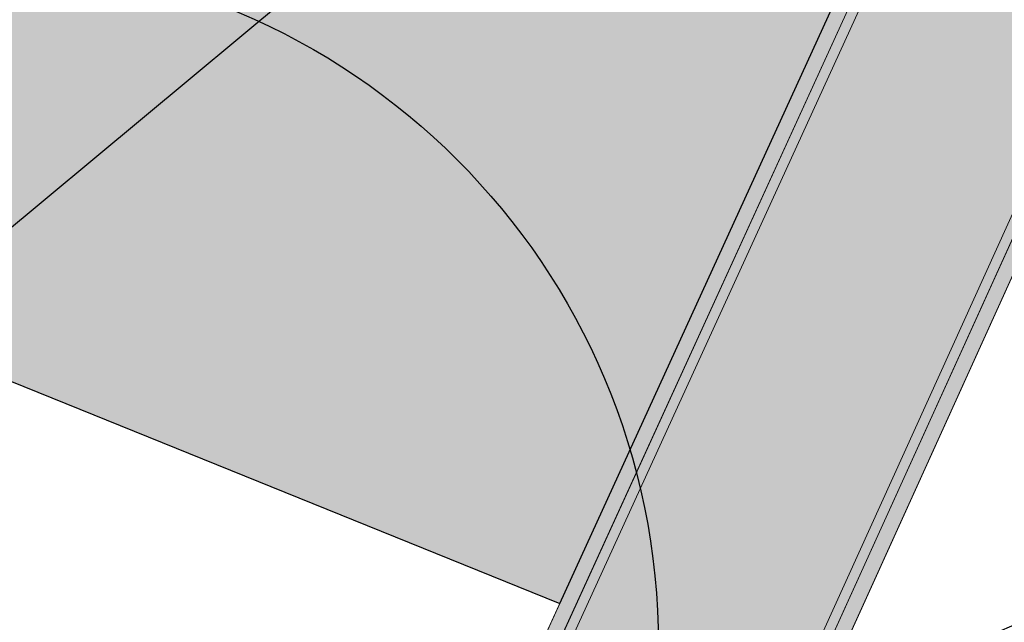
# Model space of a CAD drawing. Header units: metres. Extents: x 154038 to 155227, y 461678 to 462519.
# Tile 93 of 656: x 154391.82 to 154398.27, y 461946.85 to 461950.8. Entities that reach past the tile are written whole.
import ezdxf
from ezdxf import colors
from ezdxf.entities.mleader import LeaderData, LeaderLine
from ezdxf.math import Vec2, Vec3

# ---------------------------------------------------------------- set-up
doc = ezdxf.new("R2010")
doc.units = ezdxf.units.M
doc.linetypes.add('VH-OPSLUITBAND_100X200', pattern=[16, 8, -2, 4, -2])
for name, color, linetype, lineweight in [('B-GV-GR-BOOM-G', 82, 'Continuous', 25), ('B-GV-GR-BOOM-S', 3, 'Continuous', 25), ('B-WE-GR-BEPLANTING_CULTUUR_HEESTERS-G', 82, 'Continuous', 18), ('N-WE-VH-KANTOPSLUITING_OPSLUITBAND_100X200-G', 150, 'VH-OPSLUITBAND_100X200', 0), ('N-WE-VH-KANTVERHARDING_TROTTOIR-STREKLAAG-G', 220, 'Continuous', 18), ('N-WE-VH-VERHARDING_STRAATBAKSTEEN-TROTTOIR-HV_DF-G', 2, 'Continuous', 18)]:
    doc.layers.add(name, color=color, linetype=linetype, lineweight=lineweight)
doc.layers.add('N-GV-GR-GROENVOORZIENING_VastePlantvak_TuinVCampen-G', color=6, linetype='Continuous')
doc.layers.add('X-XX-AL-HULP-T', color=7, linetype='Continuous')
doc.layers.add('N-GV-GR-GROENVOORZIENING_VastePlantvak_TuinVCampen-V', color=7, linetype='Continuous', true_color=0xa8ad00)
for name, color, linetype, lineweight, true_color in [('N-WE-VH-KANTOPSLUITING_OPSLUITBAND_100X200-V', 7, 'Continuous', 5, 0xbbbcbc), ('N-WE-VH-VERHARDING_STRAATBAKSTEEN-TROTTOIR-HV_DF-V', 7, 'Continuous', 18, 0xd14124), ('N-WE-VH-VERHARDING_STRAATBAKSTEEN_Rijbaan-KV_DF-V', 7, 'Continuous', 18, 0xb33d26)]:
    doc.layers.add(name, color=color, linetype=linetype, lineweight=lineweight, true_color=true_color)
doc.styles.add('maatvoering', font='arial.ttf')

# ---------------------------------------------------------------- blocks, each defined once
blk = doc.blocks.new('*U339')
at = {"layer": 'B-GV-GR-BOOM-G', "color": 0}
blk.add_circle((-2.455635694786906e-11, 1.70530256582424e-11), 4.5, dxfattribs=at)
blk = doc.blocks.new('_Dot')
at = {"color": 0, "linetype": 'ByBlock', "lineweight": -2}
blk.add_line((-0.5, 0), (-1, 0), dxfattribs=at)
at = {"color": 0, "linetype": 'ByBlock', "const_width": 0.5}
blk.add_lwpolyline([(-0.25, 0, 1), (0.25, 0, 1)], format="xyb", close=True, dxfattribs=at)

msp = doc.modelspace()

# ---------------------------------------------------------------- hatches: boundary and pattern name
at = {"layer": 'N-GV-GR-GROENVOORZIENING_VastePlantvak_TuinVCampen-V'}
h = msp.add_hatch(color=256, dxfattribs=at)
h.dxf.hatch_style = 1
edge = h.paths.add_edge_path()
edge.add_arc((154369.2063068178, 461961.9427868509), 9.582668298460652, 357.8766984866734, 415.3759455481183)
edge.add_arc((154374.0828868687, 461969.0054465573), 0.9999999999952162, 55.37594554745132, 156.3826144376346)
edge.add_line((154373.1666456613, 461969.4060736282), (154373.0050097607, 461969.0364094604))
edge.add_line((154373.0050097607, 461969.0364094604), (154373.005009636, 461969.03640896))
edge.add_line((154373.005009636, 461969.03640896), (154369.3696253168, 461960.7222208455))
edge.add_line((154369.3696253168, 461960.7222208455), (154371.6295987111, 461959.6536344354))
edge.add_line((154371.6295987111, 461959.6536344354), (154370.4424676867, 461957.0581781))
edge.add_line((154370.4424676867, 461957.0581781), (154395.3533722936, 461946.9781146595))
edge.add_line((154395.3533722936, 461946.9781146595), (154397.2531623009, 461951.130752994))
edge.add_arc((154396.3438071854, 461951.5467737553), 1.000000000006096, 335.4163848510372, 445.7826976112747)
edge.add_arc((154399.1733647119, 461989.9193640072), 37.47677323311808, 252.58771763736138, 265.7826976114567, ccw=False)
edge.add_arc((154382.8754200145, 461937.9516014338), 16.98671314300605, 72.587717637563, 83.47997280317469)
edge.add_arc((154385.4971649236, 461961.507849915), 6.715244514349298, 179.318279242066, 264.0775423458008, ccw=False)
at = {"layer": 'N-WE-VH-KANTOPSLUITING_OPSLUITBAND_100X200-V'}
h = msp.add_hatch(color=256, dxfattribs=at)
h.dxf.hatch_style = 1
h.paths.add_polyline_path([(154385.6732379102, 461968.4648159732), (154385.5824796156, 461968.4216461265), (154388.9226929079, 461962.8995483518), (154389.0030639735, 461962.9598905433)], flags=16)
h.paths.add_polyline_path([(154385.9869151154, 461967.7530264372), (154385.3465546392, 461967.4703499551), (154384.6196481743, 461969.117045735), (154385.2469290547, 461969.393948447), (154385.2771989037, 461969.2980007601), (154384.7515149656, 461969.0659463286), (154385.3976540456, 461967.6022167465), (154385.9347298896, 461967.8392999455)], flags=16)
h.paths.add_polyline_path([(154389.1500343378, 461962.7639265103), (154389.0727946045, 461962.6996246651), (154393.7097377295, 461958.1441535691), (154393.7722321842, 461958.2229416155)], flags=16)
h.paths.add_polyline_path([(154389.6319371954, 461962.1503063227), (154389.0582930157, 461961.7196171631), (154387.9775607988, 461963.1590677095), (154388.5195669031, 461963.5660031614), (154388.5715831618, 461963.4800089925), (154388.1175709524, 461963.1391389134), (154389.0782218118, 461961.8596273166), (154389.5597897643, 461962.2211861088)], flags=16)
h.paths.add_polyline_path([(154394.5761131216, 461957.5927943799), (154394.1552379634, 461957.0452574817), (154392.7281280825, 461958.1422339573), (154393.1513090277, 461958.6927705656), (154393.2231707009, 461958.6221715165), (154392.8683551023, 461958.160574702), (154394.1368972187, 461957.1854845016), (154394.4897045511, 461957.6444686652)], flags=16)
edge = h.paths.add_edge_path(flags=16)
edge.add_line((154397.6176280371, 461951.9274170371), (154394.3881167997, 461944.8682199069))
edge.add_arc((154393.5696971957, 461945.242638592), 0.9000000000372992, 247.52719536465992, 335.4163848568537, ccw=False)
edge.add_line((154393.2256768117, 461944.4109836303), (154367.8323623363, 461954.9151208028))
edge.add_arc((154368.1763827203, 461955.7467757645), 0.8999999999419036, 156.3826138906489, 247.5271953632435, ccw=False)
edge.add_line((154367.3517656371, 461956.1073401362), (154367.6361601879, 461956.7577554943))
edge.add_line((154367.6361601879, 461956.7577554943), (154369.8304947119, 461955.720205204))
edge.add_line((154369.8304947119, 461955.720205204), (154371.6295987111, 461959.6536344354))
edge.add_line((154371.6295987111, 461959.6536344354), (154369.3696253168, 461960.7222208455))
edge.add_line((154369.3696253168, 461960.7222208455), (154373.005009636, 461969.03640896))
edge.add_line((154373.005009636, 461969.03640896), (154373.931200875, 461972.7531058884))
edge.add_arc((154374.8044937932, 461972.5354835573), 0.8999999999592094, 76.01560358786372, 166.0070448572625, ccw=False)
edge.add_line((154375.0219856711, 461973.4088089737), (154381.4254697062, 461971.8140932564))
edge.add_arc((154381.2079778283, 461970.94076784), 0.9000000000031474, 17.552977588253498, 76.01560358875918, ccw=False)
edge.add_line((154382.0660724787, 461971.2121965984), (154383.2412502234, 461967.4969906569))
edge.add_line((154383.2412502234, 461967.4969906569), (154387.0225955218, 461961.2394916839))
edge.add_line((154387.0225955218, 461961.2394916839), (154392.2567048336, 461956.0870379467))
edge.add_line((154392.2567048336, 461956.0870379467), (154397.2634011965, 461953.0728902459))
edge.add_arc((154396.7992084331, 461952.3018357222), 0.9000000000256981, -24.58361514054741, 58.951080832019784, ccw=False)
edge = h.paths.add_edge_path()
edge.add_line((154397.7085635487, 461951.8858149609), (154394.4790523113, 461944.8266178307))
edge.add_arc((154393.5696971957, 461945.2426385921), 1.000000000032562, 247.5271953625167, 335.4163848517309, ccw=False)
edge.add_line((154393.1874523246, 461944.3185775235), (154367.7941378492, 461954.8227146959))
edge.add_arc((154368.1763827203, 461955.7467757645), 0.99999999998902, 156.3826138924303, 247.527195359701, ccw=False)
edge.add_line((154367.2601415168, 461956.1474028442), (154367.5857974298, 461956.8921836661))
edge.add_line((154367.5857974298, 461956.8921836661), (154369.7816816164, 461955.8539006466))
edge.add_line((154369.7816816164, 461955.8539006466), (154371.4975900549, 461959.6054371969))
edge.add_line((154371.4975900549, 461959.6054371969), (154369.2391023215, 461960.6733211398))
edge.add_line((154369.2391023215, 461960.6733211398), (154372.9100127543, 461969.0687581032))
edge.add_line((154372.9100127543, 461969.0687581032), (154373.8341683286, 461972.7772861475))
edge.add_arc((154374.8044937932, 461972.5354835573), 1.000000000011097, 76.01560359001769, 166.0070448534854, ccw=False)
edge.add_line((154375.0461514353, 461973.5058451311), (154381.4496354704, 461971.9111294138))
edge.add_arc((154381.2079778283, 461970.94076784), 0.9999999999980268, 17.55297758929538, 76.01560359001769, ccw=False)
edge.add_line((154382.1614163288, 461971.2423553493), (154383.3330002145, 461967.5385110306))
edge.add_line((154383.3330002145, 461967.5385110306), (154387.101691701, 461961.3019520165))
edge.add_line((154387.101691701, 461961.3019520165), (154392.3184223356, 461956.1666058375))
edge.add_line((154392.3184223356, 461956.1666058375), (154397.3149781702, 461953.1585629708))
edge.add_arc((154396.7992084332, 461952.3018357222), 1.00000000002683, -24.583615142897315, 58.95108083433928, ccw=False)
h = msp.add_hatch(color=256, dxfattribs=at)
h.dxf.hatch_style = 1
edge = h.paths.add_edge_path()
edge.add_line((154430.1795332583, 461943.308848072), (154432.5954349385, 461942.4220864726))
edge.add_line((154432.5954349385, 461942.4220864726), (154431.5325012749, 461939.879660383))
edge.add_line((154431.5325012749, 461939.879660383), (154428.7488527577, 461934.1781577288))
edge.add_line((154428.7488527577, 461934.1781577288), (154428.062526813, 461932.3132444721))
edge.add_arc((154427.1240617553, 461932.6586186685), 1.000000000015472, 249.8438929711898, 339.79536022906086, ccw=False)
edge.add_line((154426.7794826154, 461931.7198613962), (154426.138542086, 461931.9551242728))
edge.add_line((154426.138542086, 461931.9551242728), (154415.1713354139, 461935.990790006))
edge.add_line((154415.1713354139, 461935.990790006), (154415.5542565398, 461937.021816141))
edge.add_line((154415.5542565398, 461937.021816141), (154415.8335424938, 461937.7729055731))
edge.add_line((154415.8335424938, 461937.7729055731), (154414.3259607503, 461938.4350560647))
edge.add_line((154414.3259607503, 461938.4350560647), (154413.6593419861, 461936.6215970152))
edge.add_line((154413.6593419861, 461936.6215970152), (154396.5685300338, 461942.9126283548))
edge.add_arc((154396.9139654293, 461943.8510708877), 0.9999999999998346, 155.5920889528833, 249.7916238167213, ccw=False)
edge.add_line((154396.0033388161, 461944.2643010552), (154399.114115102, 461951.1194532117))
edge.add_arc((154400.0247417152, 461950.7062230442), 1.000000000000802, 69.21785506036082, 155.5920889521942, ccw=False)
edge.add_line((154400.379557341, 461951.641159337), (154401.9759706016, 461951.0353080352))
edge.add_line((154401.9759706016, 461951.0353080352), (154401.940489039, 461950.9418144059))
edge.add_line((154401.940489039, 461950.9418144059), (154400.3440757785, 461951.5476657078))
edge.add_arc((154400.0247417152, 461950.7062230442), 0.9000000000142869, 69.21785506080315, 155.5920889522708)
edge.add_line((154399.2051777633, 461951.0781301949), (154396.0944014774, 461944.2229780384))
edge.add_arc((154396.9139654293, 461943.8510708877), 0.9000000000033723, 155.5920889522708, 249.7916238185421)
edge.add_line((154396.6030735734, 461943.0064726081), (154413.6000000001, 461936.7500000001))
edge.add_line((154413.6000000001, 461936.7500000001), (154414.268796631, 461938.5693836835))
edge.add_line((154414.268796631, 461938.5693836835), (154415.9601649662, 461937.8265116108))
edge.add_line((154415.9601649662, 461937.8265116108), (154415.648, 461936.987))
edge.add_line((154415.648, 461936.987), (154415.3000000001, 461936.0500000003))
edge.add_line((154415.3000000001, 461936.0500000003), (154426.173, 461932.049))
edge.add_line((154426.173, 461932.049), (154426.8139405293, 461931.8137371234))
edge.add_arc((154427.1240617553, 461932.6586186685), 0.8999999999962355, 249.8438929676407, 339.7953602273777)
edge.add_line((154427.9686803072, 461932.3477818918), (154428.6567614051, 461934.2174643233))
edge.add_line((154428.6567614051, 461934.2174643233), (154431.4413625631, 461939.9209181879))
edge.add_line((154431.4413625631, 461939.9209181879), (154432.4628569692, 461942.3642259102))
edge.add_line((154432.4628569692, 461942.3642259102), (154430.1450759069, 461943.2149721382))
edge.add_line((154430.1450759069, 461943.2149721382), (154430.1795332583, 461943.308848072))
at = {"layer": 'N-WE-VH-VERHARDING_STRAATBAKSTEEN-TROTTOIR-HV_DF-V'}
h = msp.add_hatch(color=256, dxfattribs=at)
h.dxf.hatch_style = 1
edge = h.paths.add_edge_path()
edge.add_arc((154400.0247417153, 461950.7062230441), 1.000000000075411, 69.21785508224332, 155.5920889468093, ccw=False)
edge.add_line((154400.3795573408, 461951.6411593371), (154397.3149781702, 461953.1585629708))
edge.add_arc((154396.7992084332, 461952.3018357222), 1.00000000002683, -24.583615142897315, 58.95108083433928, ccw=False)
edge.add_line((154397.7085635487, 461951.8858149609), (154394.4790523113, 461944.8266178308))
edge.add_arc((154393.5677729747, 461945.2448351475), 1.00266432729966, 244.5315846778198, 335.347987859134, ccw=False)
edge.add_line((154393.1366138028, 461944.3396072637), (154396.5685300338, 461942.9126283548))
edge.add_arc((154396.9160448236, 461943.8532424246), 1.002756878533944, 152.1962858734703, 249.72298553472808, ccw=False)
edge.add_line((154396.0290554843, 461944.3209723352), (154399.114115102, 461951.1194532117))
at = {"layer": 'N-WE-VH-VERHARDING_STRAATBAKSTEEN_Rijbaan-KV_DF-V'}
h = msp.add_hatch(color=256, dxfattribs=at)
h.dxf.hatch_style = 1
edge = h.paths.add_edge_path()
edge.add_line((154346.3655189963, 462123.4474894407), (154339.6690574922, 462103.1804047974))
edge.add_line((154339.6690574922, 462103.1804047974), (154331.5193567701, 462083.4356807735))
edge.add_line((154331.5193567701, 462083.4356807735), (154321.8864262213, 462064.3270959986))
edge.add_line((154321.8864262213, 462064.3270959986), (154319.064452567, 462059.5558212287))
edge.add_line((154319.064452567, 462059.5558212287), (154316.2103360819, 462061.243890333))
edge.add_arc((154313.6649621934, 462056.9402788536), 4.999999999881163, 59.39777921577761, 149.4251789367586)
edge.add_line((154309.3601339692, 462059.4835943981), (154295.4018813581, 462035.8577883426))
edge.add_arc((154299.7067095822, 462033.3144727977), 4.999999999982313, 149.425178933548, 239.2784399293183)
edge.add_line((154297.1523773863, 462029.0161723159), (154310.3450331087, 462021.1762305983))
edge.add_arc((154317.2452423, 462033.549449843), 14.16719595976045, 240.8527758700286, 248.9522969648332)
edge.add_line((154312.1571632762, 462020.327464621), (154334.4042784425, 462011.1510402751))
edge.add_arc((154336.3108423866, 462015.7732706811), 4.999999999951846, 247.5849764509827, 256.0899883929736)
edge.add_line((154335.1088540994, 462010.9198982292), (154350.5998025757, 462007.0834033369))
edge.add_arc((154349.3978142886, 462002.2300308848), 5.000000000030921, 59.37977109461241, 76.0899883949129, ccw=False)
edge.add_line((154351.944540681, 462006.5328421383), (154352.6260687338, 462006.1294627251))
edge.add_arc((154355.1727951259, 462010.4322739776), 4.999999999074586, 239.3797710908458, 256.0899883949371)
edge.add_line((154353.9708068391, 462005.5789015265), (154356.9781779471, 462004.8340984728))
edge.add_line((154356.9781779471, 462004.8340984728), (154367.5271780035, 462002.1693614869))
edge.add_line((154367.5271780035, 462002.1693614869), (154370.594703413, 462001.3944872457))
edge.add_arc((154371.8192663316, 462006.2422130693), 5.000000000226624, 255.8233322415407, 334.7988763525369)
edge.add_line((154376.3433598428, 462004.1132278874), (154378.3551998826, 462008.3883879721))
edge.add_arc((154373.8311063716, 462010.5173731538), 5.000000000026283, 334.7988763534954, 345.8749618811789)
edge.add_line((154378.6799336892, 462009.2971790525), (154401.6515090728, 462100.5820018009))
edge.add_line((154401.6515090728, 462100.5820018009), (154406.9852191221, 462099.2397882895))
edge.add_line((154406.9852191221, 462099.2397882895), (154397.3315953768, 462060.8780600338))
edge.add_line((154397.3315953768, 462060.8780600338), (154396.6527595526, 462061.0488872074))
edge.add_line((154396.6527595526, 462061.0488872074), (154394.6715745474, 462053.1760217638))
edge.add_line((154394.6715745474, 462053.1760217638), (154395.3511736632, 462053.0050023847))
edge.add_line((154395.3511736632, 462053.0050023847), (154390.2256132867, 462032.6401919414))
edge.add_line((154390.2256132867, 462032.6401919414), (154389.5467596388, 462032.8109482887))
edge.add_line((154389.5467596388, 462032.8109482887), (154388.7372010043, 462029.5939109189))
edge.add_line((154388.7372010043, 462029.5939109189), (154389.4156288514, 462029.4214625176))
edge.add_line((154389.4156288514, 462029.4214625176), (154383.7651946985, 462006.9676746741))
edge.add_line((154383.7651946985, 462006.9676746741), (154376.807218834, 461992.1819759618))
edge.add_arc((154381.331312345, 461990.0529907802), 4.999999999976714, 154.7988763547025, 166.0156035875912)
edge.add_line((154376.4795044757, 461991.2612789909), (154371.1051861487, 461969.68365288))
edge.add_line((154371.1051861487, 461969.68365288), (154363.8723419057, 461953.1420104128))
edge.add_arc((154368.4536651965, 461951.1389210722), 5.000088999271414, 156.3836358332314, 248.3411709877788)
edge.add_line((154366.60823727, 461946.491848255), (154366.6592998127, 461946.4715747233))
edge.add_line((154366.6592998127, 461946.4715747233), (154352.2416857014, 461952.1958481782))
edge.add_arc((154354.0386536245, 461956.8622859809), 5.000473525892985, 248.939130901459, 336.380420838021)
edge.add_line((154358.6202168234, 461954.8587855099), (154365.8806715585, 461971.4635736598))
edge.add_line((154365.8806715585, 461971.4635736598), (154371.1315098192, 461992.5091953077))
edge.add_arc((154366.27970195, 461993.7174835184), 4.999999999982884, 346.0156035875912, 435.8233322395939)
edge.add_line((154367.5042648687, 461998.5652093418), (154356.1296396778, 462001.438503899))
edge.add_line((154356.1296396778, 462001.438503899), (154353.1565705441, 462002.1748154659))
edge.add_arc((154351.9545822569, 461997.321443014), 4.99999999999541, 76.08998839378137, 92.77818827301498)
edge.add_line((154351.7122345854, 462002.315566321), (154350.8803402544, 462002.2858641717))
edge.add_arc((154350.6379925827, 462007.2799874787), 4.999999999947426, 256.0899883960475, 272.778188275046, ccw=False)
edge.add_line((154349.4360042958, 462002.4266150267), (154337.7325265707, 462005.3251033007))
edge.add_arc((154337.2517312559, 462003.38375432), 1.999999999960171, 76.08998839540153, 165.7499673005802)
edge.add_line((154335.3132697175, 462003.8760620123), (154335.1888994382, 462003.3863540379))
edge.add_line((154335.1888994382, 462003.3863540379), (154331.809089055, 462004.2350527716))
edge.add_line((154331.809089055, 462004.2350527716), (154332.0188515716, 462005.1214022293))
edge.add_arc((154330.0726110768, 462005.5819974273), 1.999999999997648, 346.6854067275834, 427.584976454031)
edge.add_line((154330.8352366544, 462007.4308895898), (154310.3759552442, 462015.8698735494))
edge.add_arc((154317.2452423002, 462033.5494498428), 18.96719595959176, 240.6390520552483, 248.76667882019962, ccw=False)
edge.add_line((154307.9454396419, 462017.0186243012), (154294.2962136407, 462025.129890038))
edge.add_arc((154292.7636143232, 462022.5509097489), 2.999999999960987, 59.27843992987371, 165.8531268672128)
edge.add_line((154289.8545971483, 462023.2841348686), (154287.8359008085, 462015.2751044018))
edge.add_line((154287.8359008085, 462015.2751044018), (154283.8632318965, 462016.2799413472))
edge.add_line((154283.8632318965, 462016.2799413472), (154284.9895646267, 462020.85211158))
edge.add_line((154284.9895646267, 462020.85211158), (154281.4008986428, 462022.9723146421))
edge.add_line((154281.4008986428, 462022.9723146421), (154304.5232118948, 462062.1092541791))
edge.add_arc((154313.1334630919, 462057.0210789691), 10.00129754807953, 72.70910643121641, 149.419295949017, ccw=False)
edge.add_arc((154316.7007223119, 462068.4799534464), 2.000000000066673, 252.7032232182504, 333.2466271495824)
edge.add_line((154318.4866272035, 462067.5796514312), (154327.4245828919, 462085.3096333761))
edge.add_line((154327.4245828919, 462085.3096333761), (154335.4473333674, 462104.7467881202))
edge.add_line((154335.4473333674, 462104.7467881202), (154342.0407687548, 462124.7020604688))
edge.add_line((154342.0407687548, 462124.7020604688), (154352.1387758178, 462165.04183881))
edge.add_line((154352.1387758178, 462165.04183881), (154355.7628846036, 462164.1322223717))
edge.add_line((154355.7628846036, 462164.1322223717), (154353.9603339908, 462153.7867322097))
edge.add_line((154353.9603339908, 462153.7867322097), (154346.3655189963, 462123.4474894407))
edge = h.paths.add_edge_path(flags=17)
edge.add_arc((154735.5031688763, 462271.5015979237), 4.999999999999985, 125.9385176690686, 138.150287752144, ccw=False)
edge.add_line((154732.5685849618, 462275.549834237), (154735.8470371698, 462277.9263983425))
edge.add_arc((154736.4339539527, 462277.1167510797), 1.000000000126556, 44.27258667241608, 125.93851766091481, ccw=False)
edge.add_line((154737.1499807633, 462277.8148238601), (154732.334294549, 462282.9696525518))
edge.add_arc((154731.6182677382, 462282.2715797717), 1.000000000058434, -54.06148233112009, 44.272586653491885, ccw=False)
edge.add_line((154732.2051845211, 462281.4619325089), (154729.9240080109, 462279.8082978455))
edge.add_arc((154735.7931758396, 462271.7118252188), 9.999999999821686, 125.9385176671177, 159.8812514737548)
edge.add_line((154726.4033583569, 462275.1514949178), (154712.1371545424, 462236.2067526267))
edge.add_arc((154709.3202092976, 462237.2386535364), 3.000000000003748, 249.8812514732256, 339.8812514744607, ccw=False)
edge.add_line((154708.2883083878, 462234.4217082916), (154663.7725424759, 462250.7286845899))
edge.add_line((154663.7725424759, 462250.7286845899), (154656.1079703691, 462250.0630933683))
edge.add_line((154656.1079703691, 462250.0630933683), (154584.3613417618, 462276.2290524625))
edge.add_arc((154586.0632988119, 462280.9304984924), 5.000025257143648, 159.6304989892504, 250.09938210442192, ccw=False)
edge.add_line((154581.3759381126, 462282.6708726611), (154586.6440892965, 462297.0625800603))
edge.add_line((154586.6440892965, 462297.0625800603), (154545.8382322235, 462312.2135262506))
edge.add_line((154545.8382322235, 462312.2135262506), (154543.9238186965, 462307.0574598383))
edge.add_line((154543.9238186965, 462307.0574598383), (154578.6714521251, 462294.1558922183))
edge.add_arc((154577.6272265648, 462291.3434923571), 3.000000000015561, -20.21334639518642, 69.63036995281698, ccw=False)
edge.add_line((154580.442464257, 462290.3069419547), (154576.1003610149, 462278.5139286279))
edge.add_arc((154571.4082981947, 462280.2415126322), 5.000000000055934, 301.49318088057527, 339.7866536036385, ccw=False)
edge.add_arc((154579.2442544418, 462267.4509774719), 9.999999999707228, 121.4931808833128, 159.6303699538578)
edge.add_line((154569.869588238, 462270.9317293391), (154560.0751634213, 462244.5540653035))
edge.add_arc((154557.2717091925, 462245.6220748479), 2.999999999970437, 249.9106884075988, 339.14506041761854, ccw=False)
edge.add_line((154556.2412556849, 462242.8045998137), (154537.0470548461, 462249.8246199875))
edge.add_arc((154536.360085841, 462247.9463032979), 2.000000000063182, 69.9106884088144, 159.7067651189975)
edge.add_line((154534.484226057, 462248.6399531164), (154518.7866293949, 462206.1884314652))
edge.add_line((154518.7866293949, 462206.1884314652), (154517.1266457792, 462201.6684760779))
edge.add_line((154517.1266457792, 462201.6684760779), (154504.0308506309, 462166.2479160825))
edge.add_line((154504.0308506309, 462166.2479160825), (154508.5329932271, 462164.5833704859))
edge.add_line((154508.5329932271, 462164.5833704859), (154521.6305956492, 462200.0088186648))
edge.add_line((154521.6305956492, 462200.0088186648), (154523.2905399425, 462204.5286669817))
edge.add_line((154523.2905399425, 462204.5286669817), (154536.2906664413, 462239.6853322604))
edge.add_arc((154540.9803159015, 462237.9512077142), 5.000000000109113, 69.91068840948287, 159.706765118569, ccw=False)
edge.add_line((154542.6977384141, 462242.6469994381), (154554.4056087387, 462238.3650037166))
edge.add_arc((154557.1538001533, 462245.8775869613), 7.999466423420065, 249.90688527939, 339.6332798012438)
edge.add_line((154564.6531743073, 462243.093552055), (154574.4386699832, 462269.447448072))
edge.add_arc((154579.1259759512, 462267.7069990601), 5.000000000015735, 69.96311292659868, 159.6294766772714, ccw=False)
edge.add_line((154580.8391011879, 462272.4043602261), (154655.4630948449, 462245.1890275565))
edge.add_line((154655.4630948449, 462245.1890275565), (154663.1240823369, 462245.8543074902))
edge.add_line((154663.1240823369, 462245.8543074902), (154713.9613245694, 462227.2316535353))
edge.add_line((154713.9613245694, 462227.2316535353), (154727.5885351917, 462264.4320337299))
edge.add_arc((154730.4054804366, 462263.4001328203), 2.999999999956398, 69.882642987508, 159.8812514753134, ccw=False)
edge.add_line((154731.4373129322, 462266.2171031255), (154749.540967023, 462259.5858871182))
edge.add_line((154749.540967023, 462259.5858871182), (154751.0397480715, 462263.6249638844))
edge.add_line((154751.0397480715, 462263.6249638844), (154734.4045412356, 462269.7183000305))
edge.add_arc((154736.1283149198, 462274.4117704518), 5.000006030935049, 197.6182283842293, 249.83320066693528, ccw=False)
edge.add_arc((154733.2690260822, 462273.5037486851), 2.000000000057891, 138.1345799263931, 197.6182116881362, ccw=False)
edge.add_line((154731.7795971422, 462274.8385151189), (154731.7786818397, 462274.8374930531))
edge = h.paths.add_edge_path(flags=0)
edge.add_arc((154536.360085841, 462247.9463032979), 2.000000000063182, 69.9106884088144, 159.7067651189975, ccw=False)
edge.add_arc((154536.360085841, 462247.9463032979), 2.000000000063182, 69.9106884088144, 159.7067651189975)
edge = h.paths.add_edge_path(flags=0)
edge.add_arc((154735.7931758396, 462271.7118252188), 9.999999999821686, 125.93851766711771, 159.8812514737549, ccw=False)
edge.add_arc((154735.7931758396, 462271.7118252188), 9.999999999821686, 125.9385176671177, 159.8812514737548)
edge = h.paths.add_edge_path(flags=17)
edge.add_arc((154735.5031688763, 462271.5015979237), 4.999999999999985, 125.9385176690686, 138.150287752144)
edge.add_line((154731.7795971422, 462274.8385151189), (154731.7786818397, 462274.8374930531))
edge.add_arc((154733.2690260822, 462273.5037486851), 2.000000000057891, 138.134579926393, 197.6182116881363)
edge.add_arc((154736.1283149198, 462274.4117704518), 5.000006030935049, 197.6182283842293, 249.8332006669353)
edge.add_line((154751.0397480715, 462263.6249638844), (154734.4045412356, 462269.7183000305))
edge.add_line((154749.540967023, 462259.5858871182), (154751.0397480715, 462263.6249638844))
edge.add_line((154731.4373129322, 462266.2171031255), (154749.540967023, 462259.5858871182))
edge.add_arc((154730.4054804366, 462263.4001328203), 2.999999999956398, 69.88264298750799, 159.8812514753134)
edge.add_line((154713.9613245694, 462227.2316535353), (154727.5885351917, 462264.4320337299))
edge.add_line((154663.1240823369, 462245.8543074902), (154713.9613245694, 462227.2316535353))
edge.add_line((154655.4630948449, 462245.1890275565), (154663.1240823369, 462245.8543074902))
edge.add_line((154580.8391011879, 462272.4043602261), (154655.4630948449, 462245.1890275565))
edge.add_arc((154579.1259759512, 462267.7069990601), 5.000000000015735, 69.96311292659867, 159.6294766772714)
edge.add_line((154564.6531743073, 462243.093552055), (154574.4386699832, 462269.447448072))
edge.add_arc((154557.1538001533, 462245.8775869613), 7.999466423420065, 249.90688527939, 339.6332798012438)
edge.add_line((154542.6977384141, 462242.6469994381), (154554.4056087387, 462238.3650037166))
edge.add_arc((154540.9803159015, 462237.9512077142), 5.000000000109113, 69.9106884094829, 159.706765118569)
edge.add_line((154523.2905399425, 462204.5286669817), (154536.2906664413, 462239.6853322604))
edge.add_line((154521.6305956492, 462200.0088186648), (154523.2905399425, 462204.5286669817))
edge.add_line((154508.5329932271, 462164.5833704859), (154521.6305956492, 462200.0088186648))
edge.add_line((154504.0308506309, 462166.2479160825), (154508.5329932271, 462164.5833704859))
edge.add_line((154517.1266457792, 462201.6684760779), (154504.0308506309, 462166.2479160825))
edge.add_line((154518.7866293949, 462206.1884314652), (154517.1266457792, 462201.6684760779))
edge.add_line((154534.484226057, 462248.6399531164), (154518.7866293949, 462206.1884314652))
edge.add_arc((154536.360085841, 462247.9463032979), 2.000000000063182, 69.9106884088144, 159.7067651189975)
edge.add_line((154556.2412556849, 462242.8045998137), (154537.0470548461, 462249.8246199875))
edge.add_arc((154557.2717091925, 462245.6220748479), 2.999999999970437, 249.9106884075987, 339.1450604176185)
edge.add_line((154569.869588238, 462270.9317293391), (154560.0751634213, 462244.5540653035))
edge.add_arc((154579.2442544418, 462267.4509774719), 9.999999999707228, 121.4931808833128, 159.6303699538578)
edge.add_arc((154571.4082981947, 462280.2415126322), 5.000000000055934, 301.4931808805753, 339.7866536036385)
edge.add_line((154580.442464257, 462290.3069419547), (154576.1003610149, 462278.5139286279))
edge.add_arc((154577.6272265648, 462291.3434923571), 3.000000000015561, 339.7866536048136, 429.6303699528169)
edge.add_line((154543.9238186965, 462307.0574598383), (154578.6714521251, 462294.1558922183))
edge.add_line((154545.8382322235, 462312.2135262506), (154543.9238186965, 462307.0574598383))
edge.add_line((154586.6440892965, 462297.0625800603), (154545.8382322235, 462312.2135262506))
edge.add_line((154581.3759381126, 462282.6708726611), (154586.6440892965, 462297.0625800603))
edge.add_arc((154586.0632988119, 462280.9304984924), 5.000025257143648, 159.6304989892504, 250.0993821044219)
edge.add_line((154656.1079703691, 462250.0630933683), (154584.3613417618, 462276.2290524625))
edge.add_line((154663.7725424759, 462250.7286845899), (154656.1079703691, 462250.0630933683))
edge.add_line((154708.2883083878, 462234.4217082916), (154663.7725424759, 462250.7286845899))
edge.add_arc((154709.3202092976, 462237.2386535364), 3.000000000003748, 249.8812514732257, 339.8812514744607)
edge.add_line((154726.4033583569, 462275.1514949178), (154712.1371545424, 462236.2067526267))
edge.add_arc((154735.7931758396, 462271.7118252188), 9.999999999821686, 125.9385176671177, 159.8812514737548)
edge.add_line((154732.2051845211, 462281.4619325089), (154729.9240080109, 462279.8082978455))
edge.add_arc((154731.6182677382, 462282.2715797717), 1.000000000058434, 305.9385176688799, 404.2725866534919)
edge.add_line((154732.334294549, 462282.9696525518), (154737.1499807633, 462277.8148238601))
edge.add_arc((154736.4339539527, 462277.1167510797), 1.000000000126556, 44.27258667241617, 125.9385176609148)
edge.add_line((154735.8470371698, 462277.9263983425), (154732.5685849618, 462275.549834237))
edge = h.paths.add_edge_path(flags=0)
edge.add_arc((154736.1283149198, 462274.4117704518), 5.000006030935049, 197.6182283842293, 249.8332006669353)
edge.add_arc((154736.1283149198, 462274.4117704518), 5.000006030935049, 197.6182283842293, 249.8332006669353)
edge = h.paths.add_edge_path(flags=0)
edge.add_arc((154733.2690260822, 462273.5037486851), 2.000000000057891, 138.134579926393, 197.6182116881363)
edge.add_arc((154733.2690260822, 462273.5037486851), 2.000000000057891, 138.134579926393, 197.6182116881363)
edge = h.paths.add_edge_path(flags=0)
edge.add_line((154731.7795971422, 462274.8385151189), (154731.7786818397, 462274.8374930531))
edge.add_line((154731.7795971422, 462274.8385151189), (154731.7786818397, 462274.8374930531))
edge = h.paths.add_edge_path(flags=0)
edge.add_arc((154735.5031688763, 462271.5015979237), 4.999999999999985, 125.9385176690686, 138.150287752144)
edge.add_arc((154735.5031688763, 462271.5015979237), 4.999999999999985, 125.9385176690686, 138.150287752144)
edge = h.paths.add_edge_path(flags=0)
edge.add_line((154732.2051845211, 462281.4619325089), (154729.9240080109, 462279.8082978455))
edge.add_line((154732.2051845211, 462281.4619325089), (154729.9240080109, 462279.8082978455))
edge = h.paths.add_edge_path(flags=0)
edge.add_arc((154731.6182677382, 462282.2715797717), 1.000000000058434, 305.9385176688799, 404.2725866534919)
edge.add_arc((154731.6182677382, 462282.2715797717), 1.000000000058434, 305.9385176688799, 404.2725866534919)
edge = h.paths.add_edge_path(flags=0)
edge.add_line((154737.1499807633, 462277.8148238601), (154732.334294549, 462282.9696525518))
edge.add_line((154737.1499807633, 462277.8148238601), (154732.334294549, 462282.9696525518))
edge = h.paths.add_edge_path(flags=0)
edge.add_arc((154736.4339539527, 462277.1167510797), 1.000000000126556, 44.27258667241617, 125.9385176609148)
edge.add_arc((154736.4339539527, 462277.1167510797), 1.000000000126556, 44.27258667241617, 125.9385176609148)
edge = h.paths.add_edge_path(flags=0)
edge.add_line((154732.5685849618, 462275.549834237), (154735.8470371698, 462277.9263983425))
edge.add_line((154732.5685849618, 462275.549834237), (154735.8470371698, 462277.9263983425))
edge = h.paths.add_edge_path(flags=0)
edge.add_line((154556.2412556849, 462242.8045998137), (154537.0470548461, 462249.8246199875))
edge.add_line((154556.2412556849, 462242.8045998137), (154537.0470548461, 462249.8246199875))
edge = h.paths.add_edge_path(flags=0)
edge.add_arc((154557.2717091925, 462245.6220748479), 2.999999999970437, 249.9106884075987, 339.1450604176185)
edge.add_arc((154557.2717091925, 462245.6220748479), 2.999999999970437, 249.9106884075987, 339.1450604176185)
edge = h.paths.add_edge_path(flags=0)
edge.add_line((154569.869588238, 462270.9317293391), (154560.0751634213, 462244.5540653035))
edge.add_line((154569.869588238, 462270.9317293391), (154560.0751634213, 462244.5540653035))
edge = h.paths.add_edge_path(flags=0)
edge.add_arc((154579.2442544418, 462267.4509774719), 9.999999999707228, 121.4931808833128, 159.6303699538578)
edge.add_arc((154579.2442544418, 462267.4509774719), 9.999999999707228, 121.4931808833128, 159.6303699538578)
edge = h.paths.add_edge_path(flags=0)
edge.add_arc((154571.4082981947, 462280.2415126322), 5.000000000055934, 301.4931808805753, 339.7866536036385)
edge.add_arc((154571.4082981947, 462280.2415126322), 5.000000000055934, 301.4931808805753, 339.7866536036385)
edge = h.paths.add_edge_path(flags=0)
edge.add_line((154580.442464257, 462290.3069419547), (154576.1003610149, 462278.5139286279))
edge.add_line((154580.442464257, 462290.3069419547), (154576.1003610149, 462278.5139286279))
edge = h.paths.add_edge_path(flags=0)
edge.add_arc((154577.6272265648, 462291.3434923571), 3.000000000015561, 339.7866536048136, 429.6303699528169)
edge.add_arc((154577.6272265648, 462291.3434923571), 3.000000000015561, 339.7866536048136, 429.6303699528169)
edge = h.paths.add_edge_path(flags=0)
edge.add_line((154543.9238186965, 462307.0574598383), (154578.6714521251, 462294.1558922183))
edge.add_line((154543.9238186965, 462307.0574598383), (154578.6714521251, 462294.1558922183))
edge = h.paths.add_edge_path(flags=0)
edge.add_line((154545.8382322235, 462312.2135262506), (154543.9238186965, 462307.0574598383))
edge.add_line((154545.8382322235, 462312.2135262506), (154543.9238186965, 462307.0574598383))
edge = h.paths.add_edge_path(flags=0)
edge.add_line((154586.6440892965, 462297.0625800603), (154545.8382322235, 462312.2135262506))
edge.add_line((154586.6440892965, 462297.0625800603), (154545.8382322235, 462312.2135262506))
edge = h.paths.add_edge_path(flags=0)
edge.add_line((154581.3759381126, 462282.6708726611), (154586.6440892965, 462297.0625800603))
edge.add_line((154581.3759381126, 462282.6708726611), (154586.6440892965, 462297.0625800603))
edge = h.paths.add_edge_path(flags=0)
edge.add_arc((154586.0632988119, 462280.9304984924), 5.000025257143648, 159.6304989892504, 250.0993821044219)
edge.add_arc((154586.0632988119, 462280.9304984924), 5.000025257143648, 159.6304989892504, 250.0993821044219)
edge = h.paths.add_edge_path(flags=0)
edge.add_line((154656.1079703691, 462250.0630933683), (154584.3613417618, 462276.2290524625))
edge.add_line((154656.1079703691, 462250.0630933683), (154584.3613417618, 462276.2290524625))
edge = h.paths.add_edge_path(flags=0)
edge.add_line((154663.7725424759, 462250.7286845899), (154656.1079703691, 462250.0630933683))
edge.add_line((154663.7725424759, 462250.7286845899), (154656.1079703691, 462250.0630933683))
edge = h.paths.add_edge_path(flags=0)
edge.add_line((154708.2883083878, 462234.4217082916), (154663.7725424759, 462250.7286845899))
edge.add_line((154708.2883083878, 462234.4217082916), (154663.7725424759, 462250.7286845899))
edge = h.paths.add_edge_path(flags=0)
edge.add_arc((154709.3202092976, 462237.2386535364), 3.000000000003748, 249.8812514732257, 339.8812514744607)
edge.add_arc((154709.3202092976, 462237.2386535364), 3.000000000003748, 249.8812514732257, 339.8812514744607)
edge = h.paths.add_edge_path(flags=0)
edge.add_line((154726.4033583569, 462275.1514949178), (154712.1371545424, 462236.2067526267))
edge.add_line((154726.4033583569, 462275.1514949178), (154712.1371545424, 462236.2067526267))
edge = h.paths.add_edge_path(flags=0)
edge.add_line((154751.0397480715, 462263.6249638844), (154734.4045412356, 462269.7183000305))
edge.add_line((154751.0397480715, 462263.6249638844), (154734.4045412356, 462269.7183000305))
edge = h.paths.add_edge_path(flags=0)
edge.add_line((154749.540967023, 462259.5858871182), (154751.0397480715, 462263.6249638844))
edge.add_line((154749.540967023, 462259.5858871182), (154751.0397480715, 462263.6249638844))
edge = h.paths.add_edge_path(flags=0)
edge.add_line((154731.4373129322, 462266.2171031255), (154749.540967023, 462259.5858871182))
edge.add_line((154731.4373129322, 462266.2171031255), (154749.540967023, 462259.5858871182))
edge = h.paths.add_edge_path(flags=0)
edge.add_arc((154730.4054804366, 462263.4001328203), 2.999999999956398, 69.88264298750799, 159.8812514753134)
edge.add_arc((154730.4054804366, 462263.4001328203), 2.999999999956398, 69.88264298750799, 159.8812514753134)
edge = h.paths.add_edge_path(flags=0)
edge.add_line((154713.9613245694, 462227.2316535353), (154727.5885351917, 462264.4320337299))
edge.add_line((154713.9613245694, 462227.2316535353), (154727.5885351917, 462264.4320337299))
edge = h.paths.add_edge_path(flags=0)
edge.add_line((154663.1240823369, 462245.8543074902), (154713.9613245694, 462227.2316535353))
edge.add_line((154663.1240823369, 462245.8543074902), (154713.9613245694, 462227.2316535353))
edge = h.paths.add_edge_path(flags=0)
edge.add_line((154655.4630948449, 462245.1890275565), (154663.1240823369, 462245.8543074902))
edge.add_line((154655.4630948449, 462245.1890275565), (154663.1240823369, 462245.8543074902))
edge = h.paths.add_edge_path(flags=0)
edge.add_line((154580.8391011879, 462272.4043602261), (154655.4630948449, 462245.1890275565))
edge.add_line((154580.8391011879, 462272.4043602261), (154655.4630948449, 462245.1890275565))
edge = h.paths.add_edge_path(flags=0)
edge.add_arc((154579.1259759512, 462267.7069990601), 5.000000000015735, 69.96311292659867, 159.6294766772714)
edge.add_arc((154579.1259759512, 462267.7069990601), 5.000000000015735, 69.96311292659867, 159.6294766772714)
edge = h.paths.add_edge_path(flags=0)
edge.add_line((154564.6531743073, 462243.093552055), (154574.4386699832, 462269.447448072))
edge.add_line((154564.6531743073, 462243.093552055), (154574.4386699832, 462269.447448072))
edge = h.paths.add_edge_path(flags=0)
edge.add_arc((154557.1538001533, 462245.8775869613), 7.999466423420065, 249.90688527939, 339.6332798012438)
edge.add_arc((154557.1538001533, 462245.8775869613), 7.999466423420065, 249.90688527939, 339.6332798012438)
edge = h.paths.add_edge_path(flags=0)
edge.add_line((154542.6977384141, 462242.6469994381), (154554.4056087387, 462238.3650037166))
edge.add_line((154542.6977384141, 462242.6469994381), (154554.4056087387, 462238.3650037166))
edge = h.paths.add_edge_path(flags=0)
edge.add_arc((154540.9803159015, 462237.9512077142), 5.000000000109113, 69.9106884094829, 159.706765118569)
edge.add_arc((154540.9803159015, 462237.9512077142), 5.000000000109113, 69.9106884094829, 159.706765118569)
edge = h.paths.add_edge_path(flags=0)
edge.add_line((154523.2905399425, 462204.5286669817), (154536.2906664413, 462239.6853322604))
edge.add_line((154523.2905399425, 462204.5286669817), (154536.2906664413, 462239.6853322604))
edge = h.paths.add_edge_path(flags=0)
edge.add_line((154521.6305956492, 462200.0088186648), (154523.2905399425, 462204.5286669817))
edge.add_line((154521.6305956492, 462200.0088186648), (154523.2905399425, 462204.5286669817))
edge = h.paths.add_edge_path(flags=0)
edge.add_line((154508.5329932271, 462164.5833704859), (154521.6305956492, 462200.0088186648))
edge.add_line((154508.5329932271, 462164.5833704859), (154521.6305956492, 462200.0088186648))
edge = h.paths.add_edge_path(flags=0)
edge.add_line((154504.0308506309, 462166.2479160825), (154508.5329932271, 462164.5833704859))
edge.add_line((154504.0308506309, 462166.2479160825), (154508.5329932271, 462164.5833704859))
edge = h.paths.add_edge_path(flags=0)
edge.add_line((154517.1266457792, 462201.6684760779), (154504.0308506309, 462166.2479160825))
edge.add_line((154517.1266457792, 462201.6684760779), (154504.0308506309, 462166.2479160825))
edge = h.paths.add_edge_path(flags=0)
edge.add_line((154518.7866293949, 462206.1884314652), (154517.1266457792, 462201.6684760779))
edge.add_line((154518.7866293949, 462206.1884314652), (154517.1266457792, 462201.6684760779))
edge = h.paths.add_edge_path(flags=0)
edge.add_line((154534.484226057, 462248.6399531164), (154518.7866293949, 462206.1884314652))
edge.add_line((154534.484226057, 462248.6399531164), (154518.7866293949, 462206.1884314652))
edge = h.paths.add_edge_path(flags=17)
edge.add_line((154302.5191957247, 462047.9045891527), (154309.3601339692, 462059.4835943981))
edge.add_arc((154313.6649621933, 462056.9402788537), 4.999999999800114, 59.39777921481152, 149.4251789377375, ccw=False)
edge.add_line((154316.2103360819, 462061.243890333), (154319.064452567, 462059.5558212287))

# ---------------------------------------------------------------- linework, layer by layer
at = {"layer": 'B-WE-GR-BEPLANTING_CULTUUR_HEESTERS-G'}
for points in [[(154369.8304947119, 461955.720205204), (154367.6361601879, 461956.7577554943), (154367.3517656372, 461956.1073401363, 0.4200767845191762), (154367.8323623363, 461954.9151208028), (154393.1366137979, 461944.4478252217, 0.4034639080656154), (154394.4282137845, 461944.9558655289), (154395.3533722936, 461946.9781146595), (154370.4424676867, 461957.0581781)], [(154400.4911999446, 461951.4918309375, 0.4128917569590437), (154399.1663903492, 461950.9926551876), (154399.113, 461950.875), (154396.1230001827, 461944.2860004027, 0.4239498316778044), (154396.7040611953, 461942.9692996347), (154397.49, 461942.68), (154413.6, 461936.75), (154413.946, 461937.688), (154397.049, 461943.908)]]:
    msp.add_lwpolyline(points, format="xyb", close=True, dxfattribs=at)
at = {"layer": 'N-GV-GR-GROENVOORZIENING_VastePlantvak_TuinVCampen-G'}
msp.add_lwpolyline([(154378.7823957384, 461961.5877478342, 0.2562878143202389), (154374.6510761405, 461969.8283444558, 0.4716661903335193), (154373.1666456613, 461969.4060736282), (154373.0050097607, 461969.0364094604), (154373.005009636, 461969.03640896), (154369.3696253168, 461960.7222208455), (154371.6295987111, 461959.6536344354), (154370.4424676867, 461957.0581781), (154395.3533722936, 461946.9781146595), (154397.2531623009, 461951.130752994, 0.5226002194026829), (154396.4173465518, 461952.5440660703, -0.05763766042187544), (154387.9586148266, 461954.1599188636, 0.04756224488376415), (154384.8042697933, 461954.828448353, -0.3876699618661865)], format="xyb", close=True, dxfattribs=at)
at = {"layer": 'N-WE-VH-KANTOPSLUITING_OPSLUITBAND_100X200-G'}
for points in [[(154397.7085635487, 461951.8858149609), (154394.4790523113, 461944.8266178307, -0.4034639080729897), (154393.1874523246, 461944.3185775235), (154367.7941378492, 461954.8227146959, -0.4200767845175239), (154367.2601415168, 461956.1474028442), (154367.5857974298, 461956.8921836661), (154369.7816816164, 461955.8539006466), (154371.4975900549, 461959.6054371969), (154369.2391023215, 461960.6733211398), (154372.9100127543, 461969.0687581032), (154373.8341683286, 461972.7772861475, -0.4141698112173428), (154375.0461514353, 461973.5058451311), (154381.4496354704, 461971.9111294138, -0.2607723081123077), (154382.1614163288, 461971.2423553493), (154383.3330002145, 461967.5385110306), (154387.101691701, 461961.3019520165), (154392.3184223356, 461956.1666058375), (154397.3149781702, 461953.1585629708, -0.3815364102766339)], [(154397.6176280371, 461951.9274170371), (154394.3881167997, 461944.8682199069, -0.4034639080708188), (154393.2256768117, 461944.4109836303), (154367.8323623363, 461954.9151208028, -0.4200767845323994), (154367.3517656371, 461956.1073401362), (154367.6361601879, 461956.7577554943), (154369.8304947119, 461955.720205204), (154371.6295987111, 461959.6536344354), (154369.3696253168, 461960.7222208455), (154373.005009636, 461969.03640896), (154373.931200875, 461972.7531058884, -0.4141698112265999), (154375.0219856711, 461973.4088089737), (154381.4254697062, 461971.8140932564, -0.2607723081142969), (154382.0660724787, 461971.2121965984), (154383.2412502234, 461967.4969906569), (154387.0225955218, 461961.2394916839), (154392.2567048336, 461956.0870379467), (154397.2634011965, 461953.0728902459, -0.3815364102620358)]]:
    msp.add_lwpolyline(points, format="xyb", close=True, dxfattribs=at)
msp.add_lwpolyline([(154413.6593419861, 461936.6215970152), (154396.5685300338, 461942.9126283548, -0.4358480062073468), (154396.0033388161, 461944.2643010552), (154399.114115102, 461951.1194532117, -0.3957979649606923), (154400.379557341, 461951.641159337), (154401.9759706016, 461951.0353080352), (154401.940489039, 461950.9418144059), (154400.3440757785, 461951.5476657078, 0.3957979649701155), (154399.2051777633, 461951.0781301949), (154396.0944014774, 461944.2229780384, 0.4358480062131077), (154396.6030735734, 461943.0064726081), (154413.6000000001, 461936.7500000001)], format="xyb", dxfattribs=at)
at = {"layer": 'N-WE-VH-KANTVERHARDING_TROTTOIR-STREKLAAG-G'}
for points in [[(154397.7692175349, 461951.8580663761), (154394.5397062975, 461944.7988692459, -0.4034639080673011), (154393.1619565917, 461944.2569426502), (154367.7686421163, 461954.7610798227, -0.420076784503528), (154367.1990282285, 461956.1741246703), (154367.5522054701, 461956.9818472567), (154369.7491232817, 461955.9430755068), (154371.4095402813, 461959.5732896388), (154369.1520434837, 461960.6407050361), (154372.8466498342, 461969.0903349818), (154373.7694476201, 461972.7934143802, -0.4141698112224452), (154375.0622700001, 461973.5705682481), (154381.4657540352, 461971.9758525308, -0.2607723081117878), (154382.2250106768, 461971.2624712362), (154383.3941974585, 461967.5662051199), (154387.1544488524, 461961.3436130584), (154392.3595879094, 461956.2196776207), (154397.3493800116, 461953.2157066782, -0.3815364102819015)], [(154434.6037065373, 461952.5356925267), (154431.1100563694, 461943.0383489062), (154432.6838644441, 461942.4606794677), (154431.5932907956, 461939.8521414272), (154428.8102776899, 461934.1519402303), (154428.1251224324, 461932.2902080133, -0.4139654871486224), (154426.7564991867, 461931.6572462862), (154426.1155586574, 461931.8925091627), (154415.0855161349, 461935.9512969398), (154415.4917296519, 461937.0450385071), (154415.7490853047, 461937.7371503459), (154414.3640892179, 461938.3454595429), (154413.6989230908, 461936.5359522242), (154396.545489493, 461942.8500342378, -0.4358480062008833), (154395.9426000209, 461944.2918635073), (154399.0533763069, 461951.1470156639, -0.395797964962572), (154400.4032235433, 461951.7035195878), (154401.7504194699, 461951.1922482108), (154402.4886050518, 461953.1251372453), (154401.4594526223, 461953.5047493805), (154405.1229412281, 461963.4366979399)]]:
    msp.add_lwpolyline(points, format="xyb", close=True, dxfattribs=at)
at = {"layer": 'N-WE-VH-VERHARDING_STRAATBAKSTEEN-TROTTOIR-HV_DF-G'}
msp.add_lwpolyline([(154399.114115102, 461951.1194532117, -0.395797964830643), (154400.3795573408, 461951.6411593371), (154397.3149781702, 461953.1585629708, -0.3815364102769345), (154397.7085635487, 461951.8858149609), (154394.4790523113, 461944.8266178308, -0.418393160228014), (154393.1366138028, 461944.3396072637), (154396.5685300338, 461942.9126283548, -0.453234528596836), (154396.0290554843, 461944.3209723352)], format="xyb", close=True, dxfattribs=at)

# ---------------------------------------------------------------- block references
at = {"layer": 'B-GV-GR-BOOM-S'}
for p in [(154391.499997, 461946.700003), (154400.0999975, 461942.7)]:
    msp.add_blockref('*U339', p, dxfattribs=at)

# ---------------------------------------------------------------- leaders
at = {"layer": 'X-XX-AL-HULP-T'}
ml = msp.add_multileader_mtext('Standard', dxfattribs=at)
ml.set_content('aanvullen bestaande heesters', color=256, style='maatvoering')
ml.set_leader_properties()
ml.set_arrow_properties(name='DOT')
ml.build(insert=Vec2(0, 0))
ml.multileader.update_dxf_attribs({"text_right_attachment_type": 6, "dogleg_length": 0.36, "arrow_head_size": 1, "scale": 5})
ctx = ml.context
ctx.base_point, ctx.scale, ctx.char_height, ctx.arrow_head_size, ctx.landing_gap_size, ctx.plane_origin = Vec3(154345.6510939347, 461942.7493861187), 5, 1.25, 1, 0.45, Vec3(154331.3379029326, 461967.2999757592)
ctx.right_attachment = 6
notes = []
notes.append((ctx, [(1, (1, 1, 0), (154338.5611747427, 461942.7493861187), (1, 0), 7.089919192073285, [(3, [(154328.1283973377, 461960.7115653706), (154369.1862701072, 461949.7936802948)], 0, [])])]))
ctx.mtext.insert, ctx.mtext.width, ctx.mtext.flow_direction = Vec3(154346.1010939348, 461943.3846180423), 21.66950886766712, 5
ml = msp.add_multileader_mtext('Standard', dxfattribs=at)
ml.set_content('handhaven bestaande heesters', color=256, style='maatvoering')
ml.set_leader_properties()
ml.set_arrow_properties(name='DOT')
ml.build(insert=Vec2(0, 0))
ml.multileader.update_dxf_attribs({"text_right_attachment_type": 6, "dogleg_length": 0.36, "arrow_head_size": 1, "scale": 5})
ctx = ml.context
ctx.base_point, ctx.scale, ctx.char_height, ctx.arrow_head_size, ctx.landing_gap_size, ctx.plane_origin = Vec3(154398.2783971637, 461953.3643165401), 5, 1.25, 1, 0.45, Vec3(154478.2182744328, 461934.4711027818)
ctx.right_attachment = 6
notes.append((ctx, [(1, (1, 1, 0), (154396.4783971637, 461953.3643165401), (1, 0), 1.8, [(0, [(154389.7447903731, 461947.7643955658)], 0, [])])]))
ctx.mtext.insert, ctx.mtext.width, ctx.mtext.flow_direction = Vec3(154398.7283971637, 461953.9995484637), 21.66950886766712, 5
for ctx, leaders in notes:
    for number, flags, end, landing, length, lines in leaders:
        leader = LeaderData()
        leader.index, (leader.has_last_leader_line, leader.has_dogleg_vector, leader.attachment_direction) = number, flags
        leader.last_leader_point, leader.dogleg_vector, leader.dogleg_length = Vec3(end), Vec3(landing), length
        for number, points, colour, breaks in lines:
            line = LeaderLine()
            line.index, line.vertices, line.color, line.breaks = number, Vec3.list(points), colors.encode_raw_color(colour), breaks
            leader.lines.append(line)
        ctx.leaders.append(leader)

doc.saveas('drawing.dxf')
